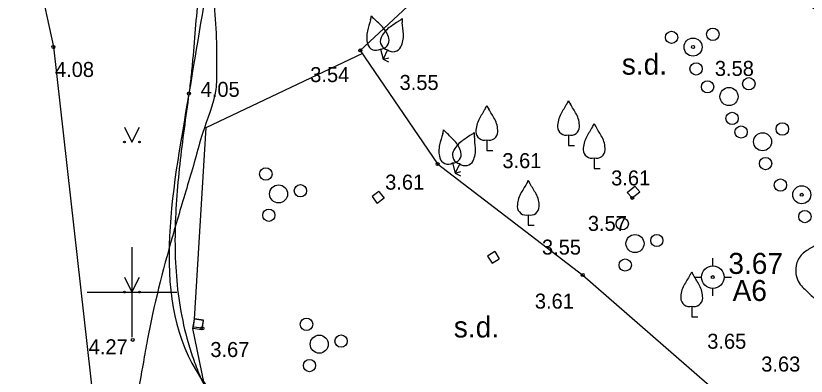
# Model space of a CAD drawing. Extents: x 519536 to 519949, y 326041 to 326519.
# Drawn here: x 519746.13 to 519772.48, y 326247.2 to 326259.21 of the extents above; entities that cross this region are included whole.
import ezdxf

# ---------------------------------------------------------------- set-up
doc = ezdxf.new("R2010")
doc.units = 0
for name, color, linetype in [('BUVE_BDET_####_####_#', 7, 'Continuous'), ('BUVE_EKAS_####_####_#', 7, 'Continuous'), ('CELI_CMAL_####_####_#', 7, 'Continuous'), ('GEOD_ELEM_####_####_#', 7, 'Continuous'), ('GEOD_ELEM_####_TKST_#', 7, 'Continuous'), ('NORB_ZOGS_ZSTP_####_#', 7, 'Continuous'), ('RELJ_AATZ_####_TKST_#', 7, 'Continuous'), ('RELJ_ELEM_####_####_#', 7, 'Continuous'), ('RELJ_HORZ_PAMT_####_#', 7, 'Continuous'), ('TERT_ELEM_####_####_#', 7, 'Continuous'), ('TERT_IZMT_####_TKST_#', 7, 'Continuous'), ('TERT_KONT_####_####_#', 7, 'Continuous')]:
    doc.layers.add(name, color=color, linetype=linetype)

msp = doc.modelspace()

# ---------------------------------------------------------------- linework, layer by layer
at = {"layer": 'BUVE_BDET_####_####_#'}
for p, q in [((519766.51, 326253.324), (519766.764, 326253.528)), ((519766.936, 326253.345), (519766.764, 326253.528)), ((519758.235, 326253.357), (519758.008, 326253.185)), ((519758.008, 326253.185), (519758.18, 326252.958)), ((519758.235, 326253.357), (519758.407, 326253.13)), ((519766.682, 326253.141), (519766.51, 326253.324)), ((519766.682, 326253.141), (519766.936, 326253.345)), ((519758.407, 326253.13), (519758.18, 326252.958)), ((519762.096, 326251.353), (519761.855, 326251.201)), ((519762.096, 326251.353), (519762.248, 326251.113)), ((519761.855, 326251.201), (519762.007, 326250.961)), ((519762.007, 326250.961), (519762.248, 326251.113)), ((519752.05, 326248.83), (519752.087, 326249.106)), ((519752.382, 326249.07), (519752.087, 326249.106)), ((519752.345, 326248.794), (519752.382, 326249.07)), ((519752.345, 326248.794), (519752.05, 326248.83))]:
    msp.add_line(p, q, dxfattribs=at)
at = {"layer": 'BUVE_EKAS_####_####_#'}
for p, q in [((519752.031, 326248.791), (519752.08, 326249.102)), ((519752.376, 326249.055), (519752.08, 326249.102)), ((519752.376, 326249.055), (519752.327, 326248.744)), ((519752.327, 326248.744), (519752.031, 326248.791))]:
    msp.add_line(p, q, dxfattribs=at)
at = {"layer": 'CELI_CMAL_####_####_#'}
msp.add_lwpolyline([(519743.706, 326290.632), (519743.764, 326284.328), (519744.266, 326274.149), (519745.882, 326265.047), (519747.382, 326258.169), (519749.178, 326242.155), (519749.94, 326234.16), (519751.575, 326229.377), (519753.385, 326227.06)], dxfattribs=at)
at = {"layer": 'GEOD_ELEM_####_####_#'}
for p, q in [((519750, 326251.5), (519750, 326250)), ((519769.367, 326250.876), (519769.367, 326251.126)), ((519768.742, 326250.501), (519768.992, 326250.501)), ((519769.742, 326250.501), (519769.992, 326250.501)), ((519769.367, 326249.876), (519769.367, 326250.126)), ((519748.5, 326250), (519750, 326250)), ((519750, 326250), (519750, 326248.5)), ((519750, 326250), (519751.5, 326250))]:
    msp.add_line(p, q, dxfattribs=at)
for radius in [0.375, 0.05]:
    msp.add_circle((519769.367, 326250.501), radius, dxfattribs=at)
at = {"layer": 'NORB_ZOGS_ZSTP_####_#'}
for p, q in [((519763.089, 326263.155), (519757.614, 326258.052)), ((519752.475, 326255.489), (519757.694, 326257.959)), ((519757.614, 326258.052), (519760.193, 326254.271)), ((519752.08, 326249.102), (519752.475, 326255.489)), ((519760.193, 326254.271), (519765.031, 326250.57)), ((519765.031, 326250.57), (519773.628, 326243.088)), ((519754.265, 326237.855), (519752.031, 326248.791))]:
    msp.add_line(p, q, dxfattribs=at)
at = {"layer": 'RELJ_ELEM_####_####_#'}
for centre in [(519747.382, 326258.169), (519768.709, 326258.166), (519757.614, 326258.052), (519751.897, 326256.614), (519760.193, 326254.271), (519766.682, 326253.141), (519772.336, 326253.244), (519765.031, 326250.57), (519752.345, 326248.794), (519750.025, 326248.409)]:
    msp.add_circle(centre, 0.05, dxfattribs=at)
at = {"layer": 'RELJ_HORZ_PAMT_####_#'}
for points in [[(519751.605, 326265.275), (519751.749, 326264.767), (519751.992, 326263.879), (519752.205, 326262.982), (519752.421, 326261.768), (519752.735, 326259.553), (519752.814, 326258.318), (519752.82, 326257.699), (519752.818, 326257.081), (519752.792, 326256.757), (519752.353, 326255.29), (519752.109, 326254.431), (519751.856, 326253.573), (519751.35, 326251.857), (519750.507, 326248.387), (519750.38, 326247.669), (519750.145, 326246.35), (519749.923, 326245.023), (519749.763, 326243.697), (519749.722, 326243.036), (519749.714, 326242.707), (519749.715, 326242.378), (519750.027, 326241.593), (519750.629, 326240.906), (519751.225, 326240.267), (519751.827, 326239.652), (519753.067, 326238.455), (519753.678, 326237.88), (519754.006, 326237.616), (519754.186, 326237.495), (519754.379, 326237.381), (519755.071, 326237.107), (519755.778, 326236.978), (519756.369, 326236.936)], [(519770.242, 326259.641), (519771.001, 326259.678), (519771.977, 326259.712), (519772.203, 326259.686), (519772.314, 326259.655), (519772.425, 326259.617), (519772.633, 326259.521), (519772.823, 326259.392), (519773.014, 326259.218), (519773.174, 326259.018), (519773.241, 326258.909), (519773.302, 326258.799), (519773.399, 326258.568), (519773.478, 326258.31), (519773.552, 326258.051), (519773.685, 326257.529), (519773.912, 326256.488), (519774.007, 326255.966), (519774.096, 326255.444), (519774.185, 326254.921), (519774.28, 326254.4), (519774.355, 326254.028), (519774.445, 326253.651), (519774.608, 326252.89), (519774.653, 326252.512), (519774.656, 326252.322), (519774.649, 326252.132), (519774.586, 326251.759), (519774.527, 326251.575), (519774.49, 326251.483), (519774.447, 326251.392), (519774.399, 326251.322), (519774.368, 326251.293), (519774.33, 326251.266), (519774.251, 326251.236), (519774.172, 326251.239), (519773.771, 326251.372), (519773.659, 326251.419), (519773.55, 326251.468), (519773.441, 326251.518), (519773.328, 326251.564), (519773.118, 326251.612), (519772.929, 326251.592), (519772.586, 326251.439), (519772.285, 326251.189), (519772.212, 326251.077), (519772.135, 326250.682), (519772.191, 326250.421), (519772.326, 326250.207), (519772.469, 326250.063), (519772.614, 326249.924), (519772.762, 326249.791), (519772.916, 326249.661), (519773.675, 326249.046), (519774.452, 326248.454), (519776.152, 326247.353), (519776.404, 326247.215), (519776.659, 326247.083), (519777.178, 326246.839), (519777.708, 326246.614), (519778.252, 326246.396), (519778.641, 326246.241), (519779.032, 326246.102), (519779.425, 326246.006), (519779.623, 326245.983), (519779.821, 326245.982), (519780.05, 326246.01), (519780.28, 326246.06), (519780.51, 326246.116), (519780.741, 326246.161), (519781.705, 326246.292), (519782.671, 326246.389), (519783.041, 326246.385), (519783.41, 326246.328), (519783.722, 326246.25)]]:
    msp.add_spline(points, degree=3, dxfattribs=at)
at = {"layer": 'TERT_ELEM_####_####_#'}
for p, q in [((519758.282, 326258.098), (519758.373, 326257.758)), ((519758.522, 326258.077), (519758.373, 326257.758)), ((519758.373, 326257.758), (519758.566, 326257.81)), ((519758.373, 326257.758), (519758.554, 326257.673)), ((519749.75, 326255.5), (519750, 326255)), ((519750, 326255), (519750.25, 326255.5)), ((519761.834, 326255.071), (519761.834, 326254.719)), ((519764.558, 326255.237), (519764.558, 326254.885)), ((519764.558, 326254.885), (519764.758, 326254.885)), ((519761.834, 326254.719), (519762.034, 326254.719)), ((519760.687, 326254.304), (519760.778, 326253.964)), ((519760.927, 326254.283), (519760.778, 326253.964)), ((519765.413, 326254.472), (519765.413, 326254.12)), ((519760.778, 326253.964), (519760.971, 326254.016)), ((519760.778, 326253.964), (519760.959, 326253.879)), ((519765.413, 326254.12), (519765.613, 326254.12)), ((519763.215, 326252.578), (519763.215, 326252.226)), ((519763.215, 326252.226), (519763.415, 326252.226)), ((519749.75, 326250.5), (519750, 326250)), ((519750, 326250), (519750.25, 326250.5)), ((519768.664, 326249.53), (519768.664, 326249.178)), ((519768.664, 326249.178), (519768.864, 326249.178))]:
    msp.add_line(p, q, dxfattribs=at)
for centre, radius in [((519769.37, 326258.591), 0.207), ((519767.995, 326258.49), 0.204), ((519768.709, 326258.166), 0.301), ((519768.812, 326257.438), 0.205), ((519770.569, 326256.943), 0.207), ((519769.194, 326256.842), 0.204), ((519769.908, 326256.518), 0.301), ((519770.011, 326255.79), 0.205), ((519770.312, 326255.335), 0.204), ((519771.687, 326255.436), 0.207), ((519771.026, 326255.011), 0.301), ((519749.75, 326255), 0.028), ((519750.25, 326255), 0.0263), ((519771.129, 326254.283), 0.205), ((519754.462, 326253.935), 0.207), ((519771.622, 326253.568), 0.204), ((519754.887, 326253.274), 0.301), ((519755.615, 326253.377), 0.205), ((519772.336, 326253.244), 0.301), ((519754.563, 326252.56), 0.204), ((519772.439, 326252.516), 0.205), ((519766.348, 326252.278), 0.207), ((519766.773, 326251.617), 0.301), ((519767.501, 326251.72), 0.205), ((519766.449, 326250.903), 0.204), ((519749.75, 326250), 0.028), ((519750.25, 326250), 0.0263), ((519755.818, 326248.927), 0.207), ((519756.243, 326248.266), 0.301), ((519756.971, 326248.369), 0.205), ((519755.919, 326247.552), 0.204)]:
    msp.add_circle(centre, radius, dxfattribs=at)
for centre, radius, start, end in [((519772.223, 326254.847), 14.88, 163.4844, 164.9901), ((519757.546, 326259.232), 0.439, 339.3837, 356.712), ((519758.352, 326259.448), 0.439, 213.288, 230.6163), ((519747.834, 326248.312), 14.88, 45.0099, 46.5156), ((519767.112, 326246.626), 14.88, 123.4845, 124.9903), ((519758.687, 326259.419), 0.439, 299.3838, 316.7121), ((519759.443, 326259.066), 0.439, 173.2882, 190.6164), ((519744.228, 326257.297), 14.88, 5.01, 6.5157), ((519759.112, 326258.103), 0.89, 126.7572, 154.914), ((519757.705, 326258.226), 0.89, 15.0862, 43.243), ((519758.718, 326258.497), 0.89, 166.757, 194.9138), ((519758.571, 326258.363), 0.29, 156.0783, 260.2824), ((519758.283, 326258.388), 0.29, 269.7177, 13.9218), ((519758.162, 326258.546), 0.89, 335.0863, 3.2431), ((519758.136, 326258.348), 0.29, 196.0782, 300.2823), ((519758.709, 326258.298), 0.29, 229.7178, 333.922), ((519764.141, 326256.523), 0.439, 324.3837, 341.712), ((519764.975, 326256.523), 0.439, 198.288, 215.6163), ((519774.459, 326248.323), 14.88, 148.4844, 149.9901), ((519761.417, 326256.357), 0.439, 324.3837, 341.712), ((519762.251, 326256.357), 0.439, 198.288, 215.6163), ((519749.209, 326248.323), 14.88, 30.0099, 31.5156), ((519777.183, 326248.489), 14.88, 148.4844, 149.9901), ((519751.933, 326248.489), 14.88, 30.0099, 31.5156), ((519765.082, 326255.51), 0.89, 151.757, 179.9138), ((519764.034, 326255.51), 0.89, 0.0862, 28.243), ((519762.358, 326255.344), 0.89, 151.757, 179.9138), ((519761.31, 326255.344), 0.89, 0.0862, 28.243), ((519764.996, 326255.758), 0.439, 324.3837, 341.712), ((519765.83, 326255.758), 0.439, 198.288, 215.6163), ((519774.628, 326251.053), 14.88, 163.4844, 164.9901), ((519759.951, 326255.438), 0.439, 339.3837, 356.712), ((519760.757, 326255.654), 0.439, 213.288, 230.6163), ((519750.239, 326244.518), 14.88, 45.0099, 46.5156), ((519761.092, 326255.625), 0.439, 299.3838, 316.7121), ((519761.848, 326255.272), 0.439, 173.2882, 190.6164), ((519761.758, 326255.35), 0.29, 181.0782, 285.2823), ((519761.91, 326255.35), 0.29, 254.7177, 358.9218), ((519764.482, 326255.516), 0.29, 181.0782, 285.2823), ((519764.634, 326255.516), 0.29, 254.7177, 358.9218), ((519778.038, 326247.724), 14.88, 148.4844, 149.9901), ((519752.788, 326247.724), 14.88, 30.0099, 31.5156), ((519761.517, 326254.309), 0.89, 126.7572, 154.914), ((519760.11, 326254.432), 0.89, 15.0862, 43.243), ((519769.517, 326242.832), 14.88, 123.4845, 124.9903), ((519746.633, 326253.503), 14.88, 5.01, 6.5157), ((519765.937, 326254.745), 0.89, 151.757, 179.9138), ((519764.889, 326254.745), 0.89, 0.0862, 28.243), ((519761.123, 326254.703), 0.89, 166.757, 194.9138), ((519760.567, 326254.752), 0.89, 335.0863, 3.2431), ((519760.976, 326254.569), 0.29, 156.0783, 260.2824), ((519760.688, 326254.594), 0.29, 269.7177, 13.9218), ((519765.337, 326254.751), 0.29, 181.0782, 285.2823), ((519765.489, 326254.751), 0.29, 254.7177, 358.9218), ((519760.541, 326254.554), 0.29, 196.0782, 300.2823), ((519761.114, 326254.504), 0.29, 229.7178, 333.922), ((519762.798, 326253.864), 0.439, 324.3837, 341.712), ((519763.632, 326253.864), 0.439, 198.288, 215.6163), ((519775.84, 326245.83), 14.88, 148.4844, 149.9901), ((519750.59, 326245.83), 14.88, 30.0099, 31.5156), ((519763.739, 326252.851), 0.89, 151.757, 179.9138), ((519762.691, 326252.851), 0.89, 0.0862, 28.243), ((519763.139, 326252.857), 0.29, 181.0782, 285.2823), ((519763.291, 326252.857), 0.29, 254.7177, 358.9218), ((519781.289, 326242.782), 14.88, 148.4844, 149.9901), ((519768.247, 326250.816), 0.439, 324.3837, 341.712), ((519769.081, 326250.816), 0.439, 198.288, 215.6163), ((519756.039, 326242.782), 14.88, 30.0099, 31.5156), ((519769.188, 326249.803), 0.89, 151.757, 179.9138), ((519768.14, 326249.803), 0.89, 0.0862, 28.243), ((519768.588, 326249.809), 0.29, 181.0782, 285.2823), ((519768.74, 326249.809), 0.29, 254.7177, 358.9218)]:
    msp.add_arc(centre, radius, start, end, dxfattribs=at)
at = {"layer": 'TERT_KONT_####_####_#'}
for points in [[(519762.151, 326274.557), (519754.037, 326265.346), (519751.897, 326256.614), (519752.29, 326247.148), (519754.273, 326245.391), (519756.878, 326244.969), (519758.814, 326246.37), (519760.167, 326246.653), (519761.98, 326245.554), (519763.464, 326243.843), (519768.171, 326244.977), (519770.462, 326245.843)], [(519762.151, 326274.557), (519754.037, 326265.346), (519752.923, 326263.447), (519752.374, 326261.241), (519752.121, 326258.904), (519752.022, 326257.742), (519751.965, 326257.172), (519751.897, 326256.614), (519751.738, 326255.444), (519751.593, 326254.262), (519751.435, 326251.88), (519751.606, 326249.498), (519751.872, 326248.317), (519752.061, 326247.731), (519752.17, 326247.439), (519752.29, 326247.148), (519752.71, 326246.489), (519753.284, 326245.982)]]:
    msp.add_spline(points, degree=3, dxfattribs=at)

# ---------------------------------------------------------------- texts
at = {"layer": 'GEOD_ELEM_####_TKST_#'}
for s, p in [('3.67', (519769.887, 326250.607)), ('A6', (519770.028, 326249.705))]:
    msp.add_text(s, height=0.7, dxfattribs=at).set_placement(p)
at = {"layer": 'RELJ_AATZ_####_TKST_#'}
for s, p in [('4.08', (519747.432, 326257.169)), ('3.58', (519769.436, 326257.204)), ('3.54', (519755.944, 326256.998)), ('3.55', (519758.923, 326256.736)), ('4.05', (519752.29, 326256.507)), ('3.61', (519762.351, 326254.131)), ('3.61', (519765.978, 326253.555)), ('3.61', (519758.442, 326253.414)), ('3.57', (519765.201, 326252.04)), ('3.55', (519763.671, 326251.25)), ('3.61', (519763.434, 326249.45)), ('4.27', (519748.555, 326247.929)), ('3.65', (519769.183, 326248.113)), ('3.67', (519752.613, 326247.837)), ('3.63', (519770.983, 326247.353))]:
    msp.add_text(s, height=0.5, dxfattribs=at).set_placement(p)
at = {"layer": 'TERT_IZMT_####_TKST_#'}
for p in [(519766.334, 326257.246), (519760.732, 326248.49)]:
    msp.add_text('s.d.', height=0.7, dxfattribs=at).set_placement(p)

doc.saveas('drawing.dxf')
